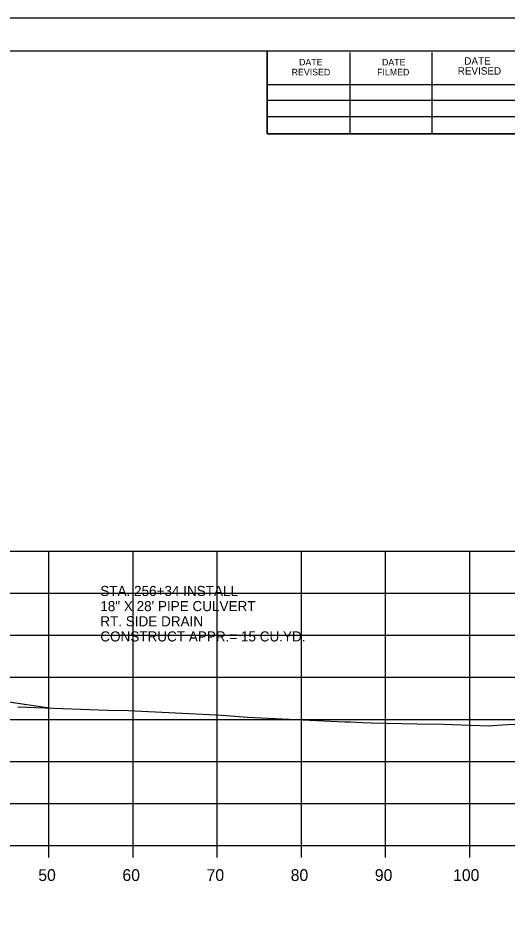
# Model space of a CAD drawing. Extents: x 1486524 to 1499135, y 326561 to 337924.
# Drawn here: x 1489029.2 to 1489087.3, y 328619.5 to 328725.9 of the extents above; entities that cross this region are included whole.
import ezdxf

# ---------------------------------------------------------------- set-up
doc = ezdxf.new("R2010")
doc.units = 0
for name, color, linetype in [('Default', 7, 'Continuous'), ('E_Const Align', 7, 'Continuous'), ('E_Const Align Station', 7, 'Continuous'), ('E_Ownership Information', 7, 'Continuous'), ('E_Property Line', 7, 'Continuous'), ('E_Quarter Calls', 7, 'Continuous'), ('E_Tract Number', 7, 'Continuous'), ('R_Water', 7, 'Continuous')]:
    doc.layers.add(name, color=color, linetype=linetype)

msp = doc.modelspace()

# ---------------------------------------------------------------- linework, layer by layer
at = {"layer": 'E_Const Align'}
for p, q in [((1488842.89, 328627.53), (1489122.89, 328627.53)), ((1489032.89, 328626.13), (1489032.89, 328627.53)), ((1489042.89, 328626.13), (1489042.89, 328627.53)), ((1489052.89, 328626.13), (1489052.89, 328627.53)), ((1489062.89, 328626.13), (1489062.89, 328627.53)), ((1489072.89, 328626.13), (1489072.89, 328627.53)), ((1489082.89, 328626.13), (1489082.89, 328627.53))]:
    msp.add_line(p, q, dxfattribs=at)
at = {"layer": 'E_Ownership Information'}
for p, q in [((1488842.89, 328662.53), (1489122.89, 328662.53)), ((1489032.89, 328627.53), (1489032.89, 328662.53)), ((1489042.89, 328627.53), (1489042.89, 328662.53)), ((1489052.89, 328627.53), (1489052.89, 328662.53)), ((1489062.89, 328627.53), (1489062.89, 328662.53)), ((1489072.89, 328627.53), (1489072.89, 328662.53)), ((1489082.89, 328627.53), (1489082.89, 328662.53)), ((1488842.89, 328657.53), (1489122.89, 328657.53)), ((1488842.89, 328652.53), (1489122.89, 328652.53)), ((1488842.89, 328647.53), (1489122.89, 328647.53)), ((1488842.89, 328642.53), (1489122.89, 328642.53)), ((1488842.89, 328637.53), (1489122.89, 328637.53)), ((1488842.89, 328632.53), (1489122.89, 328632.53)), ((1488842.89, 328627.53), (1489122.89, 328627.53))]:
    msp.add_line(p, q, dxfattribs=at)
at = {"layer": 'E_Property Line'}
for p, q in [((1488824.89, 328721.99), (1489141.07, 328721.99)), ((1489058.81, 328712.11), (1489058.81, 328721.99)), ((1489068.67, 328712.11), (1489068.67, 328721.79)), ((1489078.43, 328712.11), (1489078.43, 328721.79)), ((1489058.81, 328717.97), (1489097.97, 328717.97)), ((1489058.81, 328716.11), (1489097.97, 328716.11)), ((1489058.81, 328712.11), (1489058.81, 328714.17)), ((1489058.81, 328714.17), (1489097.97, 328714.17)), ((1489141.07, 328712.11), (1489058.81, 328712.11))]:
    msp.add_line(p, q, dxfattribs=at)
at = {"layer": 'E_Quarter Calls'}
msp.add_line((1488812.48, 328725.88), (1489145.82, 328725.88), dxfattribs=at)
for points in [[(1488812.48, 328725.88), (1489145.82, 328725.88), (1489145.82, 328512.55), (1488812.48, 328512.55)], [(1489058.81, 328721.99), (1489058.81, 328712.11), (1489094.54, 328712.11), (1489094.54, 328709.19), (1489117.74, 328709.19), (1489117.74, 328684.86), (1489141.07, 328684.86), (1489141.07, 328516.53), (1488824.89, 328516.53), (1488824.89, 328721.99)]]:
    msp.add_lwpolyline(points, close=True, dxfattribs=at)
at = {"layer": 'E_Tract Number'}
msp.add_lwpolyline([(1489029.2, 328644.03), (1489039.87, 328643.64), (1489042.33, 328643.58), (1489052.71, 328643.07), (1489053.98, 328642.99), (1489056.43, 328642.78), (1489068.05, 328642.24), (1489068.71, 328642.23), (1489070.17, 328642.17), (1489071.17, 328642.12), (1489076.66, 328642.02), (1489079.78, 328641.98), (1489085.18, 328641.75), (1489086.75, 328641.88), (1489088.09, 328641.97), (1489089.95, 328641.92), (1489094.5, 328641.7), (1489101.68, 328641.53), (1489104.19, 328641.44), (1489110.05, 328641.4), (1489115.35, 328641.09), (1489122.89, 328640.81)], dxfattribs=at)
at = {"layer": 'R_Water'}
msp.add_line((1489009.89, 328647.37), (1489032.96, 328643.89), dxfattribs=at)

# ---------------------------------------------------------------- texts
at = {"layer": 'Default'}
for s, p in [('STA. 256+34 INSTALL', (1489038.99, 328657.19)), ('18" X 28\' PIPE CULVERT ', (1489038.99, 328655.39)), ('RT. SIDE DRAIN', (1489038.99, 328653.59)), ('CONSTRUCT APPR.= 15 CU.YD.', (1489038.99, 328651.79))]:
    msp.add_text(s, height=1.2, dxfattribs=at).set_placement(p)
at = {"layer": 'E_Const Align Station'}
for s, p in [('50', (1489031.62, 328623.33)), ('60', (1489041.62, 328623.33)), ('70', (1489051.62, 328623.33)), ('80', (1489061.62, 328623.33)), ('90', (1489071.62, 328623.33)), ('100', (1489080.92, 328623.33))]:
    msp.add_text(s, height=1.4, dxfattribs=at).set_placement(p)
at = {"layer": 'E_Property Line'}
for s, height, p in [('DATE', 0.879, (1489082.25, 328720.33)), ('DATE', 0.782, (1489062.61, 328720.23)), ('DATE', 0.782, (1489072.47, 328720.23)), ('REVISED', 0.782, (1489061.73, 328719.05)), ('FILMED', 0.782, (1489071.89, 328719.05)), ('REVISED', 0.879, (1489081.47, 328719.15))]:
    msp.add_text(s, height=height, rotation=360, dxfattribs=at).set_placement(p)

doc.saveas('drawing.dxf')
